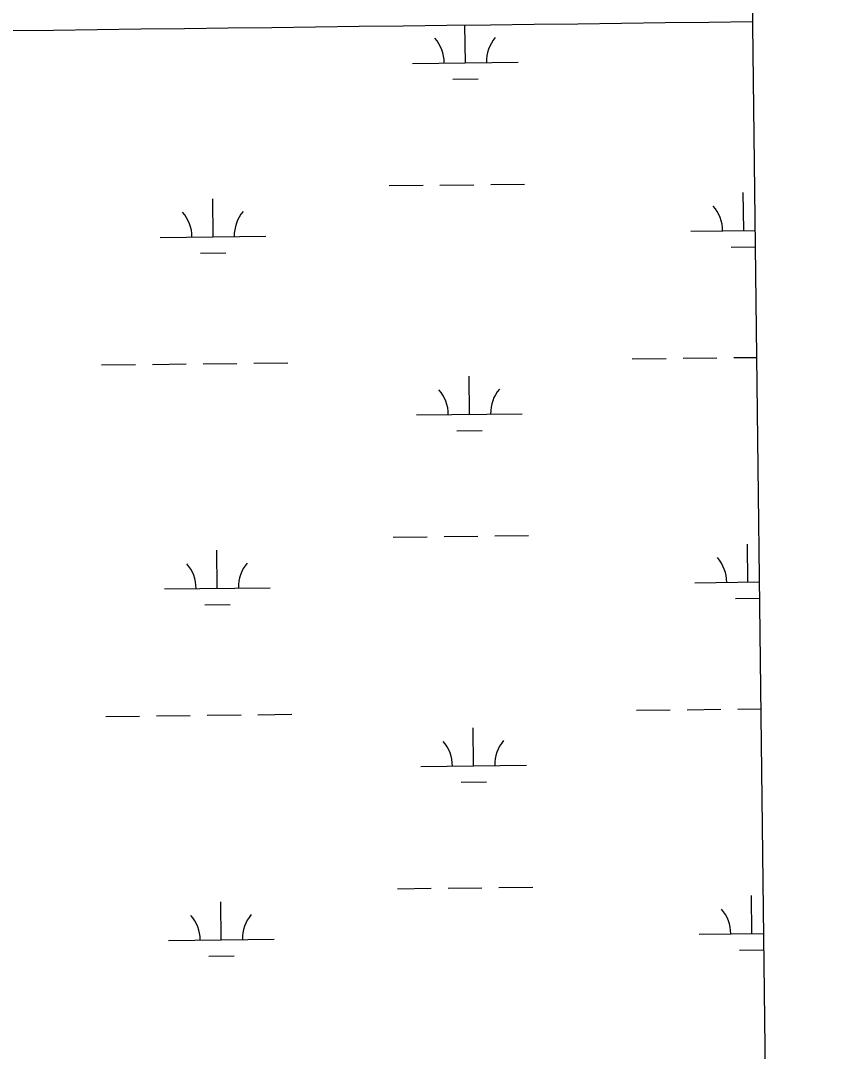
# Model space of a CAD drawing. Extents: x 3684037 to 3722149, y 433263 to 459021.
# Drawn here: x 3719170 to 3719927, y 450193 to 451169 of the extents above; entities that cross this region are included whole.
import ezdxf

# ---------------------------------------------------------------- set-up
doc = ezdxf.new("R2010")
doc.units = 0
for name, color, linetype in [('V-GRID-FRAM', 7, 'Continuous'), ('V-GRID-MAJR', 7, 'Continuous'), ('V-WETL-SWMP', 7, 'Continuous')]:
    doc.layers.add(name, color=color, linetype=linetype)

msp = doc.modelspace()

# ---------------------------------------------------------------- linework, layer by layer
at = {"layer": 'V-GRID-FRAM'}
msp.add_lwpolyline([(3688058.95, 456858.86), (3719789.33, 457228.09), (3720008.82, 439046.89), (3688262.58, 438677.48), (3688058.95, 456858.86)], dxfattribs=at)
at = {"layer": 'V-GRID-MAJR'}
msp.add_spline([(3688126.82, 450798.39), (3693416.12, 450858.02), (3698705.41, 450918.41), (3703994.7, 450979.58), (3709283.97, 451041.51), (3714573.23, 451104.21), (3719862.49, 451167.68)], degree=3, dxfattribs=at)
at = {"layer": 'V-WETL-SWMP'}
for p, q in [((3719851.47, 452080.9), (3719906.28, 447540.43)), ((3719590.88, 451128.72), (3719590.46, 451164.72)), ((3719540.88, 451128.14), (3719640.88, 451129.3)), ((3719579.06, 451113.15), (3719603.06, 451113.43)), ((3719518.82, 451012.44), (3719550.82, 451012.81)), ((3719566.82, 451013), (3719598.82, 451013.37)), ((3719614.82, 451013.56), (3719646.81, 451013.93)), ((3719352.31, 450964.07), (3719351.89, 451000.07)), ((3719854.18, 450969.91), (3719853.76, 451005.91)), ((3719804.19, 450969.33), (3719864.88, 450970.04)), ((3719302.31, 450963.49), (3719402.31, 450964.65)), ((3719340.49, 450948.5), (3719364.49, 450948.78)), ((3719842.36, 450954.34), (3719865.06, 450954.61)), ((3719246.87, 450842.77), (3719278.87, 450843.14)), ((3719294.87, 450843.32), (3719326.86, 450843.7)), ((3719342.86, 450843.88), (3719374.86, 450844.25)), ((3719390.86, 450844.44), (3719422.86, 450844.81)), ((3719748.74, 450848.61), (3719780.74, 450848.98)), ((3719796.74, 450849.16), (3719828.74, 450849.54)), ((3719844.74, 450849.72), (3719866.33, 450849.97)), ((3719594.75, 450796.07), (3719594.33, 450832.07)), ((3719544.76, 450795.49), (3719644.75, 450796.65)), ((3719582.93, 450780.5), (3719606.93, 450780.78)), ((3719522.69, 450679.79), (3719554.69, 450680.16)), ((3719570.69, 450680.35), (3719602.69, 450680.72)), ((3719618.69, 450680.91), (3719650.68, 450681.28)), ((3719356.18, 450631.42), (3719355.76, 450667.42)), ((3719858.05, 450637.26), (3719857.64, 450673.26)), ((3719808.06, 450636.68), (3719868.89, 450637.38)), ((3719306.18, 450630.84), (3719406.18, 450632)), ((3719846.23, 450621.69), (3719869.08, 450621.96)), ((3719344.36, 450615.85), (3719368.36, 450616.13)), ((3719250.74, 450510.11), (3719282.74, 450510.49)), ((3719298.74, 450510.67), (3719330.74, 450511.04)), ((3719346.73, 450511.23), (3719378.73, 450511.6)), ((3719394.73, 450511.79), (3719426.73, 450512.16)), ((3719752.61, 450515.95), (3719784.61, 450516.33)), ((3719800.61, 450516.51), (3719832.61, 450516.88)), ((3719848.61, 450517.07), (3719870.34, 450517.32)), ((3719598.62, 450463.42), (3719598.2, 450499.41)), ((3719548.63, 450462.83), (3719648.62, 450464)), ((3719586.8, 450447.85), (3719610.8, 450448.13)), ((3719526.56, 450347.14), (3719558.56, 450347.51)), ((3719574.56, 450347.7), (3719606.56, 450348.07)), ((3719622.56, 450348.25), (3719654.55, 450348.63)), ((3719360.05, 450298.77), (3719359.63, 450334.76)), ((3719861.92, 450304.61), (3719861.51, 450340.6)), ((3719811.93, 450304.02), (3719872.91, 450304.73)), ((3719310.05, 450298.18), (3719410.05, 450299.35)), ((3719850.11, 450289.04), (3719873.1, 450289.3)), ((3719348.23, 450283.2), (3719372.23, 450283.48))]:
    msp.add_line(p, q, dxfattribs=at)
for centre, start, end in [((3719535.64, 451128.55), 359.89487, 41.43853), ((3719646.12, 451129.84), 139.89486, 181.43852), ((3719407.54, 450965.19), 139.89486, 181.43852), ((3719798.94, 450969.74), 359.89487, 41.43853), ((3719297.06, 450963.9), 359.89487, 41.43853), ((3719539.51, 450795.9), 359.89487, 41.43853), ((3719649.99, 450797.19), 139.89486, 181.43852), ((3719802.81, 450637.09), 359.89487, 41.43853), ((3719300.94, 450631.25), 359.89487, 41.43853), ((3719411.41, 450632.54), 139.89486, 181.43852), ((3719543.38, 450463.25), 359.89487, 41.43853), ((3719653.86, 450464.53), 139.89486, 181.43852), ((3719806.68, 450304.44), 359.89487, 41.43853), ((3719304.81, 450298.6), 359.89487, 41.43853), ((3719415.28, 450299.88), 139.89486, 181.43852)]:
    msp.add_arc(centre, 35.25, start, end, dxfattribs=at)

doc.saveas('drawing.dxf')
